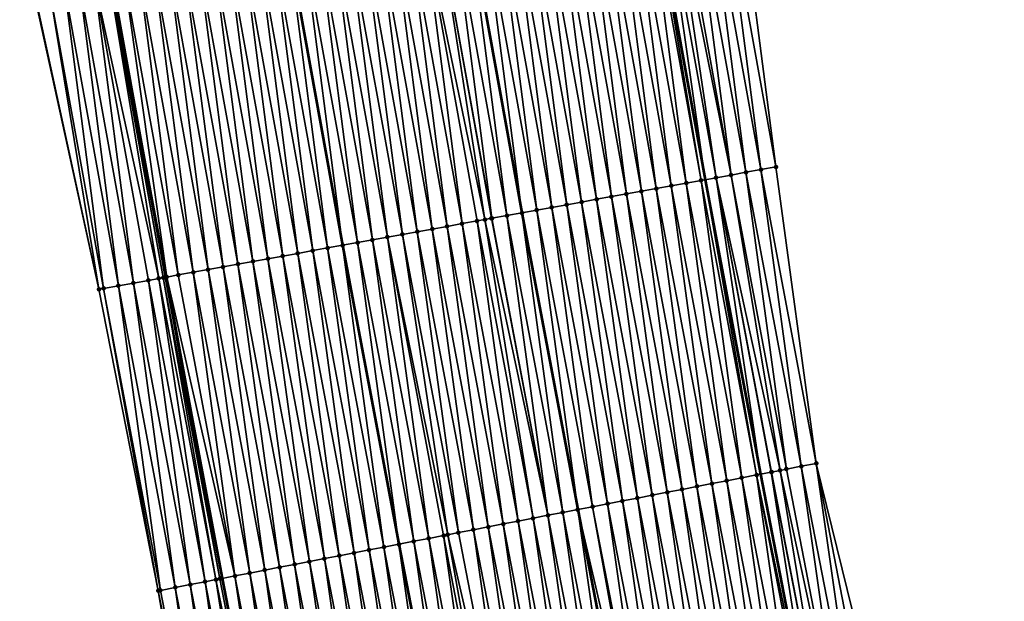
# Model space of a CAD drawing. Header units: feet. Extents: x 2010743 to 2022806, y 818705 to 837694.
# Tile 264 of 531: x 2011574 to 2011638, y 827216 to 827254. Entities that reach past the tile are written whole.
import ezdxf

# ---------------------------------------------------------------- set-up
doc = ezdxf.new("R2010")
doc.units = ezdxf.units.FT
doc.header["$MEASUREMENT"] = 0
for name, color, linetype, lineweight in [('EP_Travel Lane', 172, 'Continuous', 53), ('Road Shots', 141, 'Continuous', 100), ('STRIPING', 60, 'Continuous', 53)]:
    doc.layers.add(name, color=color, linetype=linetype, lineweight=lineweight)
doc.layers.add('I-77-MM17-21_NB-Surface-Border', color=7, linetype='Continuous')
doc.layers.add('I-77-MM17-21_NB-Surface-TIN', color=7, linetype='Continuous')

msp = doc.modelspace()

# ---------------------------------------------------------------- linework, layer by layer
at = {"layer": 'EP_Travel Lane'}
for points in [[(2011579.91, 827479.554, 307.136), (2011582.754, 827460.029, 307.132), (2011585.73, 827440.252, 307.147), (2011588.706, 827420.474, 307.162), (2011591.681, 827400.697, 307.152), (2011594.777, 827381.293, 307.175), (2011598.063, 827361.565, 307.187), (2011601.349, 827341.837, 307.243), (2011604.635, 827322.109, 307.284), (2011608.035, 827302.71, 307.321), (2011611.592, 827283.029, 307.355), (2011615.149, 827263.348, 307.39), (2011618.707, 827243.667, 307.439), (2011622.355, 827224.284, 307.499), (2011626.149, 827204.647, 307.551), (2011629.944, 827185.01, 307.612), (2011633.739, 827165.374, 307.692)], [(2011544.137, 827474.614, 308.56), (2011547.036, 827454.656, 308.531), (2011550.012, 827434.879, 308.571), (2011552.988, 827415.102, 308.601), (2011555.963, 827395.324, 308.628), (2011559.156, 827375.361, 308.668), (2011562.442, 827355.633, 308.652), (2011565.727, 827335.905, 308.666), (2011569.013, 827316.176, 308.661), (2011572.49, 827296.288, 308.675), (2011576.048, 827276.607, 308.738), (2011579.605, 827256.926, 308.763), (2011583.162, 827237.245, 308.8), (2011586.897, 827217.423, 308.839), (2011590.699, 827197.787, 308.857), (2011594.501, 827178.152, 308.927)]]:
    msp.add_polyline3d(points, dxfattribs=at)
at = {"layer": 'I-77-MM17-21_NB-Surface-Border', "color": 3, "linetype": 'Continuous', "lineweight": -3}
for points in [[(2011584.602, 827480.202, 306.948), (2011587.43, 827460.733, 306.939), (2011590.406, 827440.955, 306.978), (2011593.382, 827421.178, 306.965), (2011597.346, 827401.549, 306.933), (2011600.433, 827382.235, 306.932), (2011604.706, 827362.671, 306.905), (2011607.992, 827342.943, 306.962), (2011611.277, 827323.215, 307.005), (2011613.672, 827303.729, 307.071), (2011617.23, 827284.048, 307.116), (2011620.787, 827264.367, 307.165), (2011623.36, 827244.508, 307.251), (2011626.02, 827224.993, 307.37), (2011630.804, 827205.548, 307.382), (2011634.606, 827185.912, 307.44), (2011638.408, 827166.277, 307.495)], [(2011589.723, 827177.227, 309.091), (2011586.054, 827196.888, 309.034), (2011582.68, 827216.607, 309.012), (2011578.77, 827236.451, 309.003), (2011574.496, 827256.003, 309.004), (2011570.59, 827275.621, 308.971), (2011566.714, 827295.244, 308.907), (2011563.209, 827315.21, 308.848), (2011560.123, 827334.971, 308.829), (2011557.085, 827354.741, 308.805), (2011554.005, 827374.503, 308.799), (2011551.038, 827394.583, 308.772), (2011548.375, 827414.408, 308.741), (2011546.027, 827434.28, 308.703), (2011542.884, 827454.032, 308.661), (2011539.718, 827474.004, 308.687)]]:
    msp.add_polyline3d(points, dxfattribs=at)
at = {"layer": 'I-77-MM17-21_NB-Surface-TIN', "color": 128, "linetype": 'Continuous', "lineweight": -3}
for points in [[(2011622.376, 827244.33, 307.297), (2011619.803, 827264.189, 307.211), (2011618.819, 827264.011, 307.26)], [(2011623.36, 827244.508, 307.251), (2011620.787, 827264.367, 307.165), (2011619.803, 827264.189, 307.211)], [(2011622.376, 827244.33, 307.297), (2011623.36, 827244.508, 307.251), (2011619.803, 827264.189, 307.211)], [(2011619.424, 827243.797, 307.413), (2011616.46, 827263.585, 307.353), (2011615.867, 827263.478, 307.366)], [(2011620.408, 827243.975, 307.378), (2011616.851, 827263.656, 307.342), (2011616.46, 827263.585, 307.353)], [(2011619.424, 827243.797, 307.413), (2011620.408, 827243.975, 307.378), (2011616.46, 827263.585, 307.353)], [(2011620.408, 827243.975, 307.378), (2011617.835, 827263.833, 307.306), (2011616.851, 827263.656, 307.342)], [(2011621.392, 827244.152, 307.34), (2011618.819, 827264.011, 307.26), (2011617.835, 827263.833, 307.306)], [(2011620.408, 827243.975, 307.378), (2011621.392, 827244.152, 307.34), (2011617.835, 827263.833, 307.306)], [(2011621.392, 827244.152, 307.34), (2011622.376, 827244.33, 307.297), (2011618.819, 827264.011, 307.26)], [(2011615.488, 827243.086, 307.569), (2011612.914, 827262.944, 307.482), (2011611.93, 827262.767, 307.521)], [(2011616.472, 827243.263, 307.531), (2011613.898, 827263.122, 307.446), (2011612.914, 827262.944, 307.482)], [(2011615.488, 827243.086, 307.569), (2011616.472, 827243.263, 307.531), (2011612.914, 827262.944, 307.482)], [(2011617.456, 827243.441, 307.492), (2011614.882, 827263.3, 307.399), (2011613.898, 827263.122, 307.446)], [(2011616.472, 827243.263, 307.531), (2011617.456, 827243.441, 307.492), (2011613.898, 827263.122, 307.446)], [(2011618.44, 827243.619, 307.449), (2011615.149, 827263.348, 307.39), (2011614.882, 827263.3, 307.399)], [(2011617.456, 827243.441, 307.492), (2011618.44, 827243.619, 307.449), (2011614.882, 827263.3, 307.399)], [(2011615.867, 827263.478, 307.366), (2011615.149, 827263.348, 307.39), (2011618.707, 827243.667, 307.439)], [(2011618.44, 827243.619, 307.449), (2011618.707, 827243.667, 307.439), (2011615.149, 827263.348, 307.39)], [(2011619.424, 827243.797, 307.413), (2011615.867, 827263.478, 307.366), (2011618.707, 827243.667, 307.439)], [(2011611.551, 827242.374, 307.709), (2011608.978, 827262.233, 307.633), (2011607.994, 827262.055, 307.668)], [(2011612.535, 827242.552, 307.678), (2011609.962, 827262.411, 307.599), (2011608.978, 827262.233, 307.633)], [(2011611.551, 827242.374, 307.709), (2011612.535, 827242.552, 307.678), (2011608.978, 827262.233, 307.633)], [(2011613.52, 827242.73, 307.645), (2011610.946, 827262.589, 307.562), (2011609.962, 827262.411, 307.599)], [(2011612.535, 827242.552, 307.678), (2011613.52, 827242.73, 307.645), (2011609.962, 827262.411, 307.599)], [(2011614.504, 827242.908, 307.607), (2011611.93, 827262.767, 307.521), (2011610.946, 827262.589, 307.562)], [(2011613.52, 827242.73, 307.645), (2011614.504, 827242.908, 307.607), (2011610.946, 827262.589, 307.562)], [(2011614.504, 827242.908, 307.607), (2011615.488, 827243.086, 307.569), (2011611.93, 827262.767, 307.521)], [(2011608.599, 827241.841, 307.831), (2011606.026, 827261.7, 307.748), (2011605.042, 827261.522, 307.787)], [(2011609.583, 827242.019, 307.789), (2011607.01, 827261.878, 307.709), (2011606.026, 827261.7, 307.748)], [(2011608.599, 827241.841, 307.831), (2011609.583, 827242.019, 307.789), (2011606.026, 827261.7, 307.748)], [(2011610.567, 827242.197, 307.749), (2011607.994, 827262.055, 307.668), (2011607.01, 827261.878, 307.709)], [(2011609.583, 827242.019, 307.789), (2011610.567, 827242.197, 307.749), (2011607.01, 827261.878, 307.709)], [(2011610.567, 827242.197, 307.749), (2011611.551, 827242.374, 307.709), (2011607.994, 827262.055, 307.668)], [(2011604.663, 827241.13, 307.987), (2011602.09, 827260.989, 307.91), (2011601.106, 827260.811, 307.942)], [(2011605.647, 827241.308, 307.953), (2011603.064, 827261.165, 307.871), (2011602.09, 827260.989, 307.91)], [(2011604.663, 827241.13, 307.987), (2011605.647, 827241.308, 307.953), (2011602.09, 827260.989, 307.91)], [(2011603.074, 827261.166, 307.871), (2011603.064, 827261.165, 307.871), (2011606.621, 827241.484, 307.914)], [(2011605.647, 827241.308, 307.953), (2011606.621, 827241.484, 307.914), (2011603.064, 827261.165, 307.871)], [(2011606.631, 827241.485, 307.914), (2011604.058, 827261.344, 307.836), (2011603.074, 827261.166, 307.871)], [(2011606.631, 827241.485, 307.914), (2011603.074, 827261.166, 307.871), (2011606.621, 827241.484, 307.914)], [(2011607.615, 827241.663, 307.878), (2011605.042, 827261.522, 307.787), (2011604.058, 827261.344, 307.836)], [(2011606.631, 827241.485, 307.914), (2011607.615, 827241.663, 307.878), (2011604.058, 827261.344, 307.836)], [(2011607.615, 827241.663, 307.878), (2011608.599, 827241.841, 307.831), (2011605.042, 827261.522, 307.787)], [(2011600.727, 827240.419, 308.121), (2011598.153, 827260.277, 308.047), (2011597.169, 827260.1, 308.084)], [(2011601.711, 827240.596, 308.082), (2011599.137, 827260.455, 308.01), (2011598.153, 827260.277, 308.047)], [(2011600.727, 827240.419, 308.121), (2011601.711, 827240.596, 308.082), (2011598.153, 827260.277, 308.047)], [(2011602.695, 827240.774, 308.046), (2011600.121, 827260.633, 307.972), (2011599.137, 827260.455, 308.01)], [(2011601.711, 827240.596, 308.082), (2011602.695, 827240.774, 308.046), (2011599.137, 827260.455, 308.01)], [(2011604.193, 827241.045, 308.001), (2011601.106, 827260.811, 307.942), (2011600.121, 827260.633, 307.972)], [(2011602.695, 827240.774, 308.046), (2011603.679, 827240.952, 308.015), (2011600.121, 827260.633, 307.972)], [(2011603.679, 827240.952, 308.015), (2011604.193, 827241.045, 308.001), (2011600.121, 827260.633, 307.972)], [(2011604.193, 827241.045, 308.001), (2011604.631, 827241.124, 307.988), (2011601.106, 827260.811, 307.942)], [(2011604.631, 827241.124, 307.988), (2011604.663, 827241.13, 307.987), (2011601.106, 827260.811, 307.942)], [(2011597.774, 827239.885, 308.225), (2011595.201, 827259.744, 308.154), (2011594.217, 827259.566, 308.195)], [(2011598.759, 827240.063, 308.188), (2011596.185, 827259.922, 308.117), (2011595.201, 827259.744, 308.154)], [(2011597.774, 827239.885, 308.225), (2011598.759, 827240.063, 308.188), (2011595.201, 827259.744, 308.154)], [(2011599.743, 827240.241, 308.154), (2011597.169, 827260.1, 308.084), (2011596.185, 827259.922, 308.117)], [(2011598.759, 827240.063, 308.188), (2011599.743, 827240.241, 308.154), (2011596.185, 827259.922, 308.117)], [(2011599.743, 827240.241, 308.154), (2011600.727, 827240.419, 308.121), (2011597.169, 827260.1, 308.084)], [(2011593.838, 827239.174, 308.388), (2011591.265, 827259.033, 308.318), (2011590.281, 827258.855, 308.357)], [(2011592.249, 827259.211, 308.287), (2011591.265, 827259.033, 308.318), (2011594.822, 827239.352, 308.351)], [(2011593.838, 827239.174, 308.388), (2011594.822, 827239.352, 308.351), (2011591.265, 827259.033, 308.318)], [(2011595.806, 827239.53, 308.314), (2011593.233, 827259.388, 308.24), (2011592.249, 827259.211, 308.287)], [(2011595.806, 827239.53, 308.314), (2011592.249, 827259.211, 308.287), (2011594.822, 827239.352, 308.351)], [(2011596.79, 827239.707, 308.268), (2011594.217, 827259.566, 308.195), (2011593.233, 827259.388, 308.24)], [(2011595.806, 827239.53, 308.314), (2011596.79, 827239.707, 308.268), (2011593.233, 827259.388, 308.24)], [(2011596.79, 827239.707, 308.268), (2011597.774, 827239.885, 308.225), (2011594.217, 827259.566, 308.195)], [(2011589.902, 827238.463, 308.541), (2011587.329, 827258.322, 308.474), (2011586.345, 827258.144, 308.511)], [(2011590.886, 827238.641, 308.504), (2011588.313, 827258.499, 308.433), (2011587.329, 827258.322, 308.474)], [(2011589.902, 827238.463, 308.541), (2011590.886, 827238.641, 308.504), (2011587.329, 827258.322, 308.474)], [(2011591.87, 827238.818, 308.464), (2011589.297, 827258.677, 308.394), (2011588.313, 827258.499, 308.433)], [(2011590.886, 827238.641, 308.504), (2011591.87, 827238.818, 308.464), (2011588.313, 827258.499, 308.433)], [(2011592.854, 827238.996, 308.425), (2011590.281, 827258.855, 308.357), (2011589.297, 827258.677, 308.394)], [(2011591.87, 827238.818, 308.464), (2011592.854, 827238.996, 308.425), (2011589.297, 827258.677, 308.394)], [(2011592.854, 827238.996, 308.425), (2011593.838, 827239.174, 308.388), (2011590.281, 827258.855, 308.357)], [(2011586.95, 827237.929, 308.655), (2011584.376, 827257.788, 308.584), (2011583.392, 827257.61, 308.622)], [(2011587.934, 827238.107, 308.616), (2011585.36, 827257.966, 308.55), (2011584.376, 827257.788, 308.584)], [(2011586.95, 827237.929, 308.655), (2011587.934, 827238.107, 308.616), (2011584.376, 827257.788, 308.584)], [(2011588.918, 827238.285, 308.581), (2011586.345, 827258.144, 308.511), (2011585.36, 827257.966, 308.55)], [(2011587.934, 827238.107, 308.616), (2011588.918, 827238.285, 308.581), (2011585.36, 827257.966, 308.55)], [(2011588.918, 827238.285, 308.581), (2011589.902, 827238.463, 308.541), (2011586.345, 827258.144, 308.511)], [(2011583.245, 827237.26, 308.797), (2011580.44, 827257.077, 308.741), (2011579.605, 827256.926, 308.763)], [(2011583.998, 827237.396, 308.775), (2011581.424, 827257.255, 308.706), (2011580.44, 827257.077, 308.741)], [(2011583.245, 827237.26, 308.797), (2011583.998, 827237.396, 308.775), (2011580.44, 827257.077, 308.741)], [(2011584.982, 827237.574, 308.74), (2011582.408, 827257.433, 308.665), (2011581.424, 827257.255, 308.706)], [(2011583.998, 827237.396, 308.775), (2011584.982, 827237.574, 308.74), (2011581.424, 827257.255, 308.706)], [(2011585.966, 827237.752, 308.698), (2011583.392, 827257.61, 308.622), (2011582.408, 827257.433, 308.665)], [(2011584.982, 827237.574, 308.74), (2011585.966, 827237.752, 308.698), (2011582.408, 827257.433, 308.665)], [(2011585.966, 827237.752, 308.698), (2011586.95, 827237.929, 308.655), (2011583.392, 827257.61, 308.622)], [(2011579.077, 827236.507, 308.99), (2011576.504, 827256.366, 308.916), (2011575.52, 827256.188, 308.958)], [(2011580.061, 827236.685, 308.95), (2011577.488, 827256.544, 308.869), (2011576.504, 827256.366, 308.916)], [(2011579.077, 827236.507, 308.99), (2011580.061, 827236.685, 308.95), (2011576.504, 827256.366, 308.916)], [(2011581.045, 827236.863, 308.899), (2011578.472, 827256.721, 308.828), (2011577.488, 827256.544, 308.869)], [(2011580.061, 827236.685, 308.95), (2011581.045, 827236.863, 308.899), (2011577.488, 827256.544, 308.869)], [(2011582.711, 827237.164, 308.823), (2011579.456, 827256.899, 308.767), (2011578.472, 827256.721, 308.828)], [(2011581.045, 827236.863, 308.899), (2011582.029, 827237.04, 308.856), (2011578.472, 827256.721, 308.828)], [(2011582.029, 827237.04, 308.856), (2011582.711, 827237.164, 308.823), (2011578.472, 827256.721, 308.828)], [(2011583.013, 827237.218, 308.807), (2011579.464, 827256.901, 308.767), (2011579.456, 827256.899, 308.767)], [(2011582.711, 827237.164, 308.823), (2011583.013, 827237.218, 308.807), (2011579.456, 827256.899, 308.767)], [(2011579.464, 827256.901, 308.767), (2011583.162, 827237.245, 308.8), (2011579.605, 827256.926, 308.763)], [(2011583.013, 827237.218, 308.807), (2011583.162, 827237.245, 308.8), (2011579.464, 827256.901, 308.767)], [(2011583.245, 827237.26, 308.797), (2011579.605, 827256.926, 308.763), (2011583.162, 827237.245, 308.8)], [(2011578.77, 827236.451, 309.003), (2011574.536, 827256.01, 309.002), (2011574.496, 827256.003, 309.004)], [(2011578.77, 827236.451, 309.003), (2011575.52, 827256.188, 308.958), (2011574.536, 827256.01, 309.002)], [(2011578.77, 827236.451, 309.003), (2011579.077, 827236.507, 308.99), (2011575.52, 827256.188, 308.958)], [(2011624.056, 827224.613, 307.447), (2011621.392, 827244.152, 307.34), (2011620.408, 827243.975, 307.378)], [(2011625.038, 827224.803, 307.411), (2011622.376, 827244.33, 307.297), (2011621.392, 827244.152, 307.34)], [(2011624.056, 827224.613, 307.447), (2011625.038, 827224.803, 307.411), (2011621.392, 827244.152, 307.34)], [(2011626.02, 827224.993, 307.37), (2011623.36, 827244.508, 307.251), (2011622.376, 827244.33, 307.297)], [(2011625.038, 827224.803, 307.411), (2011626.02, 827224.993, 307.37), (2011622.376, 827244.33, 307.297)], [(2011620.129, 827223.853, 307.583), (2011617.456, 827243.441, 307.492), (2011616.472, 827243.263, 307.531)], [(2011621.111, 827224.043, 307.545), (2011618.44, 827243.619, 307.449), (2011617.456, 827243.441, 307.492)], [(2011620.129, 827223.853, 307.583), (2011621.111, 827224.043, 307.545), (2011617.456, 827243.441, 307.492)], [(2011622.093, 827224.233, 307.507), (2011618.707, 827243.667, 307.439), (2011618.44, 827243.619, 307.449)], [(2011621.111, 827224.043, 307.545), (2011622.093, 827224.233, 307.507), (2011618.44, 827243.619, 307.449)], [(2011619.424, 827243.797, 307.413), (2011618.707, 827243.667, 307.439), (2011622.355, 827224.284, 307.499)], [(2011622.093, 827224.233, 307.507), (2011622.355, 827224.284, 307.499), (2011618.707, 827243.667, 307.439)], [(2011623.638, 827224.532, 307.461), (2011620.408, 827243.975, 307.378), (2011619.424, 827243.797, 307.413)], [(2011623.055, 827224.419, 307.478), (2011619.424, 827243.797, 307.413), (2011622.355, 827224.284, 307.499)], [(2011623.055, 827224.419, 307.478), (2011623.074, 827224.423, 307.477), (2011619.424, 827243.797, 307.413)], [(2011623.074, 827224.423, 307.477), (2011623.638, 827224.532, 307.461), (2011619.424, 827243.797, 307.413)], [(2011623.638, 827224.532, 307.461), (2011624.056, 827224.613, 307.447), (2011620.408, 827243.975, 307.378)], [(2011617.184, 827223.283, 307.706), (2011614.504, 827242.908, 307.607), (2011613.52, 827242.73, 307.645)], [(2011618.165, 827223.473, 307.669), (2011615.488, 827243.086, 307.569), (2011614.504, 827242.908, 307.607)], [(2011617.184, 827223.283, 307.706), (2011618.165, 827223.473, 307.669), (2011614.504, 827242.908, 307.607)], [(2011619.147, 827223.663, 307.628), (2011616.472, 827243.263, 307.531), (2011615.488, 827243.086, 307.569)], [(2011618.165, 827223.473, 307.669), (2011619.147, 827223.663, 307.628), (2011615.488, 827243.086, 307.569)], [(2011619.147, 827223.663, 307.628), (2011620.129, 827223.853, 307.583), (2011616.472, 827243.263, 307.531)], [(2011613.257, 827222.523, 307.848), (2011610.567, 827242.197, 307.749), (2011609.583, 827242.019, 307.789)], [(2011614.238, 827222.713, 307.808), (2011611.551, 827242.374, 307.709), (2011610.567, 827242.197, 307.749)], [(2011613.257, 827222.523, 307.848), (2011614.238, 827222.713, 307.808), (2011610.567, 827242.197, 307.749)], [(2011615.22, 827222.903, 307.772), (2011612.535, 827242.552, 307.678), (2011611.551, 827242.374, 307.709)], [(2011614.238, 827222.713, 307.808), (2011615.22, 827222.903, 307.772), (2011611.551, 827242.374, 307.709)], [(2011616.202, 827223.093, 307.739), (2011613.52, 827242.73, 307.645), (2011612.535, 827242.552, 307.678)], [(2011615.22, 827222.903, 307.772), (2011616.202, 827223.093, 307.739), (2011612.535, 827242.552, 307.678)], [(2011616.202, 827223.093, 307.739), (2011617.184, 827223.283, 307.706), (2011613.52, 827242.73, 307.645)], [(2011609.329, 827221.763, 308), (2011606.621, 827241.484, 307.914), (2011605.647, 827241.308, 307.953)], [(2011606.631, 827241.485, 307.914), (2011606.621, 827241.484, 307.914), (2011610.309, 827221.953, 307.965)], [(2011609.329, 827221.763, 308), (2011610.309, 827221.953, 307.965), (2011606.621, 827241.484, 307.914)], [(2011610.311, 827221.953, 307.965), (2011607.615, 827241.663, 307.878), (2011606.631, 827241.485, 307.914)], [(2011610.311, 827221.953, 307.965), (2011606.631, 827241.485, 307.914), (2011610.309, 827221.953, 307.965)], [(2011611.293, 827222.143, 307.929), (2011608.599, 827241.841, 307.831), (2011607.615, 827241.663, 307.878)], [(2011610.311, 827221.953, 307.965), (2011611.293, 827222.143, 307.929), (2011607.615, 827241.663, 307.878)], [(2011612.275, 827222.333, 307.889), (2011609.583, 827242.019, 307.789), (2011608.599, 827241.841, 307.831)], [(2011611.293, 827222.143, 307.929), (2011612.275, 827222.333, 307.889), (2011608.599, 827241.841, 307.831)], [(2011612.275, 827222.333, 307.889), (2011613.257, 827222.523, 307.848), (2011609.583, 827242.019, 307.789)], [(2011606.384, 827221.193, 308.095), (2011603.679, 827240.952, 308.015), (2011602.695, 827240.774, 308.046)], [(2011607.366, 827221.383, 308.065), (2011604.193, 827241.045, 308.001), (2011603.679, 827240.952, 308.015)], [(2011606.384, 827221.193, 308.095), (2011607.366, 827221.383, 308.065), (2011603.679, 827240.952, 308.015)], [(2011608.348, 827221.573, 308.034), (2011604.631, 827241.124, 307.988), (2011604.193, 827241.045, 308.001)], [(2011607.366, 827221.383, 308.065), (2011608.348, 827221.573, 308.034), (2011604.193, 827241.045, 308.001)], [(2011608.348, 827221.573, 308.034), (2011604.663, 827241.13, 307.987), (2011604.631, 827241.124, 307.988)], [(2011608.348, 827221.573, 308.034), (2011605.647, 827241.308, 307.953), (2011604.663, 827241.13, 307.987)], [(2011608.348, 827221.573, 308.034), (2011609.329, 827221.763, 308), (2011605.647, 827241.308, 307.953)], [(2011602.457, 827220.433, 308.236), (2011599.743, 827240.241, 308.154), (2011598.759, 827240.063, 308.188)], [(2011603.439, 827220.623, 308.201), (2011600.727, 827240.419, 308.121), (2011599.743, 827240.241, 308.154)], [(2011602.457, 827220.433, 308.236), (2011603.439, 827220.623, 308.201), (2011599.743, 827240.241, 308.154)], [(2011604.42, 827220.813, 308.168), (2011601.711, 827240.596, 308.082), (2011600.727, 827240.419, 308.121)], [(2011603.439, 827220.623, 308.201), (2011604.42, 827220.813, 308.168), (2011600.727, 827240.419, 308.121)], [(2011605.402, 827221.003, 308.13), (2011602.695, 827240.774, 308.046), (2011601.711, 827240.596, 308.082)], [(2011604.42, 827220.813, 308.168), (2011605.402, 827221.003, 308.13), (2011601.711, 827240.596, 308.082)], [(2011605.402, 827221.003, 308.13), (2011606.384, 827221.193, 308.095), (2011602.695, 827240.774, 308.046)], [(2011595.806, 827239.53, 308.314), (2011594.822, 827239.352, 308.351), (2011598.53, 827219.673, 308.394)], [(2011599.511, 827219.863, 308.356), (2011596.79, 827239.707, 308.268), (2011595.806, 827239.53, 308.314)], [(2011599.511, 827219.863, 308.356), (2011595.806, 827239.53, 308.314), (2011598.53, 827219.673, 308.394)], [(2011600.493, 827220.053, 308.313), (2011597.774, 827239.885, 308.225), (2011596.79, 827239.707, 308.268)], [(2011599.511, 827219.863, 308.356), (2011600.493, 827220.053, 308.313), (2011596.79, 827239.707, 308.268)], [(2011601.749, 827220.296, 308.262), (2011598.759, 827240.063, 308.188), (2011597.774, 827239.885, 308.225)], [(2011600.493, 827220.053, 308.313), (2011601.475, 827220.243, 308.272), (2011597.774, 827239.885, 308.225)], [(2011601.475, 827220.243, 308.272), (2011601.749, 827220.296, 308.262), (2011597.774, 827239.885, 308.225)], [(2011601.749, 827220.296, 308.262), (2011602.457, 827220.433, 308.236), (2011598.759, 827240.063, 308.188)], [(2011595.584, 827219.104, 308.505), (2011592.854, 827238.996, 308.425), (2011591.87, 827238.818, 308.464)], [(2011596.566, 827219.294, 308.467), (2011593.838, 827239.174, 308.388), (2011592.854, 827238.996, 308.425)], [(2011595.584, 827219.104, 308.505), (2011596.566, 827219.294, 308.467), (2011592.854, 827238.996, 308.425)], [(2011597.548, 827219.484, 308.431), (2011594.822, 827239.352, 308.351), (2011593.838, 827239.174, 308.388)], [(2011596.566, 827219.294, 308.467), (2011597.548, 827219.484, 308.431), (2011593.838, 827239.174, 308.388)], [(2011597.548, 827219.484, 308.431), (2011598.53, 827219.673, 308.394), (2011594.822, 827239.352, 308.351)], [(2011591.657, 827218.344, 308.652), (2011588.918, 827238.285, 308.581), (2011587.934, 827238.107, 308.616)], [(2011592.639, 827218.534, 308.618), (2011589.902, 827238.463, 308.541), (2011588.918, 827238.285, 308.581)], [(2011591.657, 827218.344, 308.652), (2011592.639, 827218.534, 308.618), (2011588.918, 827238.285, 308.581)], [(2011593.621, 827218.724, 308.581), (2011590.886, 827238.641, 308.504), (2011589.902, 827238.463, 308.541)], [(2011592.639, 827218.534, 308.618), (2011593.621, 827218.724, 308.581), (2011589.902, 827238.463, 308.541)], [(2011594.603, 827218.914, 308.543), (2011591.87, 827238.818, 308.464), (2011590.886, 827238.641, 308.504)], [(2011593.621, 827218.724, 308.581), (2011594.603, 827218.914, 308.543), (2011590.886, 827238.641, 308.504)], [(2011594.603, 827218.914, 308.543), (2011595.584, 827219.104, 308.505), (2011591.87, 827238.818, 308.464)], [(2011587.73, 827217.584, 308.805), (2011584.982, 827237.574, 308.74), (2011583.998, 827237.396, 308.775)], [(2011588.712, 827217.774, 308.769), (2011585.966, 827237.752, 308.698), (2011584.982, 827237.574, 308.74)], [(2011587.73, 827217.584, 308.805), (2011588.712, 827217.774, 308.769), (2011584.982, 827237.574, 308.74)], [(2011589.694, 827217.964, 308.728), (2011586.95, 827237.929, 308.655), (2011585.966, 827237.752, 308.698)], [(2011588.712, 827217.774, 308.769), (2011589.694, 827217.964, 308.728), (2011585.966, 827237.752, 308.698)], [(2011590.675, 827218.154, 308.688), (2011587.934, 827238.107, 308.616), (2011586.95, 827237.929, 308.655)], [(2011589.694, 827217.964, 308.728), (2011590.675, 827218.154, 308.688), (2011586.95, 827237.929, 308.655)], [(2011590.675, 827218.154, 308.688), (2011591.657, 827218.344, 308.652), (2011587.934, 827238.107, 308.616)], [(2011584.785, 827217.014, 308.933), (2011582.029, 827237.04, 308.856), (2011581.045, 827236.863, 308.899)], [(2011585.766, 827217.204, 308.893), (2011582.711, 827237.164, 308.823), (2011582.029, 827237.04, 308.856)], [(2011584.785, 827217.014, 308.933), (2011585.766, 827217.204, 308.893), (2011582.029, 827237.04, 308.856)], [(2011586.477, 827217.341, 308.858), (2011583.013, 827237.218, 308.807), (2011582.711, 827237.164, 308.823)], [(2011585.766, 827217.204, 308.893), (2011586.477, 827217.341, 308.858), (2011582.711, 827237.164, 308.823)], [(2011586.748, 827217.394, 308.845), (2011583.162, 827237.245, 308.8), (2011583.013, 827237.218, 308.807)], [(2011586.477, 827217.341, 308.858), (2011586.748, 827217.394, 308.845), (2011583.013, 827237.218, 308.807)], [(2011583.245, 827237.26, 308.797), (2011583.162, 827237.245, 308.8), (2011586.897, 827217.423, 308.839)], [(2011586.748, 827217.394, 308.845), (2011586.897, 827217.423, 308.839), (2011583.162, 827237.245, 308.8)], [(2011587.73, 827217.584, 308.805), (2011583.998, 827237.396, 308.775), (2011583.245, 827237.26, 308.797)], [(2011587.73, 827217.584, 308.805), (2011583.245, 827237.26, 308.797), (2011586.897, 827217.423, 308.839)], [(2011582.68, 827216.607, 309.012), (2011579.077, 827236.507, 308.99), (2011578.77, 827236.451, 309.003)], [(2011582.821, 827216.634, 309.006), (2011580.061, 827236.685, 308.95), (2011579.077, 827236.507, 308.99)], [(2011582.68, 827216.607, 309.012), (2011582.821, 827216.634, 309.006), (2011579.077, 827236.507, 308.99)], [(2011583.803, 827216.824, 308.972), (2011581.045, 827236.863, 308.899), (2011580.061, 827236.685, 308.95)], [(2011582.821, 827216.634, 309.006), (2011583.803, 827216.824, 308.972), (2011580.061, 827236.685, 308.95)], [(2011583.803, 827216.824, 308.972), (2011584.785, 827217.014, 308.933), (2011581.045, 827236.863, 308.899)], [(2011627.858, 827204.978, 307.497), (2011624.056, 827224.613, 307.447), (2011623.638, 827224.532, 307.461)], [(2011627.858, 827204.978, 307.497), (2011625.038, 827224.803, 307.411), (2011624.056, 827224.613, 307.447)], [(2011628.84, 827205.168, 307.461), (2011626.02, 827224.993, 307.37), (2011625.038, 827224.803, 307.411)], [(2011627.858, 827204.978, 307.497), (2011628.84, 827205.168, 307.461), (2011625.038, 827224.803, 307.411)], [(2011628.84, 827205.168, 307.461), (2011629.822, 827205.358, 307.422), (2011626.02, 827224.993, 307.37)], [(2011629.822, 827205.358, 307.422), (2011630.804, 827205.548, 307.382), (2011626.02, 827224.993, 307.37)], [(2011623.931, 827204.218, 307.64), (2011621.111, 827224.043, 307.545), (2011620.129, 827223.853, 307.583)], [(2011624.913, 827204.408, 307.6), (2011622.093, 827224.233, 307.507), (2011621.111, 827224.043, 307.545)], [(2011623.931, 827204.218, 307.64), (2011624.913, 827204.408, 307.6), (2011621.111, 827224.043, 307.545)], [(2011622.093, 827224.233, 307.507), (2011626.149, 827204.647, 307.551), (2011622.355, 827224.284, 307.499)], [(2011625.895, 827204.598, 307.559), (2011626.149, 827204.647, 307.551), (2011622.093, 827224.233, 307.507)], [(2011624.913, 827204.408, 307.6), (2011625.895, 827204.598, 307.559), (2011622.093, 827224.233, 307.507)], [(2011623.055, 827224.419, 307.478), (2011622.355, 827224.284, 307.499), (2011626.149, 827204.647, 307.551)], [(2011626.877, 827204.788, 307.528), (2011623.074, 827224.423, 307.477), (2011623.055, 827224.419, 307.478)], [(2011626.877, 827204.788, 307.528), (2011623.055, 827224.419, 307.478), (2011626.149, 827204.647, 307.551)], [(2011626.877, 827204.788, 307.528), (2011623.638, 827224.532, 307.461), (2011623.074, 827224.423, 307.477)], [(2011626.877, 827204.788, 307.528), (2011627.858, 827204.978, 307.497), (2011623.638, 827224.532, 307.461)], [(2011620.004, 827203.458, 307.789), (2011617.184, 827223.283, 307.706), (2011616.202, 827223.093, 307.739)], [(2011620.986, 827203.648, 307.755), (2011618.165, 827223.473, 307.669), (2011617.184, 827223.283, 307.706)], [(2011620.004, 827203.458, 307.789), (2011620.986, 827203.648, 307.755), (2011617.184, 827223.283, 307.706)], [(2011621.968, 827203.838, 307.719), (2011619.147, 827223.663, 307.628), (2011618.165, 827223.473, 307.669)], [(2011620.986, 827203.648, 307.755), (2011621.968, 827203.838, 307.719), (2011618.165, 827223.473, 307.669)], [(2011622.949, 827204.028, 307.679), (2011620.129, 827223.853, 307.583), (2011619.147, 827223.663, 307.628)], [(2011621.968, 827203.838, 307.719), (2011622.949, 827204.028, 307.679), (2011619.147, 827223.663, 307.628)], [(2011622.949, 827204.028, 307.679), (2011623.931, 827204.218, 307.64), (2011620.129, 827223.853, 307.583)], [(2011617.059, 827202.888, 307.893), (2011614.238, 827222.713, 307.808), (2011613.257, 827222.523, 307.848)], [(2011618.04, 827203.078, 307.856), (2011615.22, 827222.903, 307.772), (2011614.238, 827222.713, 307.808)], [(2011617.059, 827202.888, 307.893), (2011618.04, 827203.078, 307.856), (2011614.238, 827222.713, 307.808)], [(2011619.022, 827203.268, 307.822), (2011616.202, 827223.093, 307.739), (2011615.22, 827222.903, 307.772)], [(2011618.04, 827203.078, 307.856), (2011619.022, 827203.268, 307.822), (2011615.22, 827222.903, 307.772)], [(2011619.022, 827203.268, 307.822), (2011620.004, 827203.458, 307.789), (2011616.202, 827223.093, 307.739)], [(2011614.849, 827202.46, 307.987), (2011611.293, 827222.143, 307.929), (2011610.311, 827221.953, 307.965)], [(2011615.095, 827202.508, 307.977), (2011612.275, 827222.333, 307.889), (2011611.293, 827222.143, 307.929)], [(2011614.849, 827202.46, 307.987), (2011615.095, 827202.508, 307.977), (2011611.293, 827222.143, 307.929)], [(2011616.077, 827202.698, 307.933), (2011613.257, 827222.523, 307.848), (2011612.275, 827222.333, 307.889)], [(2011615.095, 827202.508, 307.977), (2011616.077, 827202.698, 307.933), (2011612.275, 827222.333, 307.889)], [(2011616.077, 827202.698, 307.933), (2011617.059, 827202.888, 307.893), (2011613.257, 827222.523, 307.848)], [(2011610.186, 827201.558, 308.143), (2011607.366, 827221.383, 308.065), (2011606.384, 827221.193, 308.095)], [(2011611.168, 827201.748, 308.11), (2011608.348, 827221.573, 308.034), (2011607.366, 827221.383, 308.065)], [(2011610.186, 827201.558, 308.143), (2011611.168, 827201.748, 308.11), (2011607.366, 827221.383, 308.065)], [(2011612.15, 827201.938, 308.08), (2011609.329, 827221.763, 308), (2011608.348, 827221.573, 308.034)], [(2011611.168, 827201.748, 308.11), (2011612.15, 827201.938, 308.08), (2011608.348, 827221.573, 308.034)], [(2011613.132, 827202.128, 308.045), (2011610.309, 827221.953, 307.965), (2011609.329, 827221.763, 308)], [(2011612.15, 827201.938, 308.08), (2011613.132, 827202.128, 308.045), (2011609.329, 827221.763, 308)], [(2011610.311, 827221.953, 307.965), (2011610.309, 827221.953, 307.965), (2011614.125, 827202.32, 308.011)], [(2011614.113, 827202.318, 308.011), (2011614.125, 827202.32, 308.011), (2011610.309, 827221.953, 307.965)], [(2011613.132, 827202.128, 308.045), (2011614.113, 827202.318, 308.011), (2011610.309, 827221.953, 307.965)], [(2011614.849, 827202.46, 307.987), (2011610.311, 827221.953, 307.965), (2011614.125, 827202.32, 308.011)], [(2011607.241, 827200.988, 308.246), (2011604.42, 827220.813, 308.168), (2011603.439, 827220.623, 308.201)], [(2011608.223, 827201.178, 308.214), (2011605.402, 827221.003, 308.13), (2011604.42, 827220.813, 308.168)], [(2011607.241, 827200.988, 308.246), (2011608.223, 827201.178, 308.214), (2011604.42, 827220.813, 308.168)], [(2011609.204, 827201.368, 308.178), (2011606.384, 827221.193, 308.095), (2011605.402, 827221.003, 308.13)], [(2011608.223, 827201.178, 308.214), (2011609.204, 827201.368, 308.178), (2011605.402, 827221.003, 308.13)], [(2011609.204, 827201.368, 308.178), (2011610.186, 827201.558, 308.143), (2011606.384, 827221.193, 308.095)], [(2011603.314, 827200.228, 308.4), (2011600.493, 827220.053, 308.313), (2011599.511, 827219.863, 308.356)], [(2011604.295, 827200.418, 308.357), (2011601.475, 827220.243, 308.272), (2011600.493, 827220.053, 308.313)], [(2011603.314, 827200.228, 308.4), (2011604.295, 827200.418, 308.357), (2011600.493, 827220.053, 308.313)], [(2011605.277, 827200.608, 308.317), (2011601.749, 827220.296, 308.262), (2011601.475, 827220.243, 308.272)], [(2011604.295, 827200.418, 308.357), (2011605.277, 827200.608, 308.317), (2011601.475, 827220.243, 308.272)], [(2011606.259, 827200.798, 308.279), (2011602.457, 827220.433, 308.236), (2011601.749, 827220.296, 308.262)], [(2011605.277, 827200.608, 308.317), (2011606.259, 827200.798, 308.279), (2011601.749, 827220.296, 308.262)], [(2011606.259, 827200.798, 308.279), (2011603.439, 827220.623, 308.201), (2011602.457, 827220.433, 308.236)], [(2011606.259, 827200.798, 308.279), (2011607.241, 827200.988, 308.246), (2011603.439, 827220.623, 308.201)], [(2011600.368, 827199.658, 308.505), (2011597.548, 827219.484, 308.431), (2011596.566, 827219.294, 308.467)], [(2011601.35, 827199.848, 308.469), (2011598.53, 827219.673, 308.394), (2011597.548, 827219.484, 308.431)], [(2011600.368, 827199.658, 308.505), (2011601.35, 827199.848, 308.469), (2011597.548, 827219.484, 308.431)], [(2011599.511, 827219.863, 308.356), (2011598.53, 827219.673, 308.394), (2011602.332, 827200.038, 308.432)], [(2011601.35, 827199.848, 308.469), (2011602.332, 827200.038, 308.432), (2011598.53, 827219.673, 308.394)], [(2011603.314, 827200.228, 308.4), (2011599.511, 827219.863, 308.356), (2011602.332, 827200.038, 308.432)], [(2011597.423, 827199.088, 308.619), (2011594.603, 827218.914, 308.543), (2011593.621, 827218.724, 308.581)], [(2011598.405, 827199.278, 308.582), (2011595.584, 827219.104, 308.505), (2011594.603, 827218.914, 308.543)], [(2011597.423, 827199.088, 308.619), (2011598.405, 827199.278, 308.582), (2011594.603, 827218.914, 308.543)], [(2011599.387, 827199.468, 308.544), (2011596.566, 827219.294, 308.467), (2011595.584, 827219.104, 308.505)], [(2011598.405, 827199.278, 308.582), (2011599.387, 827199.468, 308.544), (2011595.584, 827219.104, 308.505)], [(2011599.387, 827199.468, 308.544), (2011600.368, 827199.658, 308.505), (2011596.566, 827219.294, 308.467)], [(2011593.496, 827198.328, 308.761), (2011590.675, 827218.154, 308.688), (2011589.694, 827217.964, 308.728)], [(2011594.478, 827198.518, 308.723), (2011591.657, 827218.344, 308.652), (2011590.675, 827218.154, 308.688)], [(2011593.496, 827198.328, 308.761), (2011594.478, 827198.518, 308.723), (2011590.675, 827218.154, 308.688)], [(2011595.459, 827198.708, 308.689), (2011592.639, 827218.534, 308.618), (2011591.657, 827218.344, 308.652)], [(2011594.478, 827198.518, 308.723), (2011595.459, 827198.708, 308.689), (2011591.657, 827218.344, 308.652)], [(2011596.441, 827198.898, 308.655), (2011593.621, 827218.724, 308.581), (2011592.639, 827218.534, 308.618)], [(2011595.459, 827198.708, 308.689), (2011596.441, 827198.898, 308.655), (2011592.639, 827218.534, 308.618)], [(2011596.441, 827198.898, 308.655), (2011597.423, 827199.088, 308.619), (2011593.621, 827218.724, 308.581)], [(2011587.73, 827217.584, 308.805), (2011586.897, 827217.423, 308.839), (2011590.699, 827197.787, 308.857)], [(2011591.532, 827197.948, 308.835), (2011588.712, 827217.774, 308.769), (2011587.73, 827217.584, 308.805)], [(2011591.532, 827197.948, 308.835), (2011587.73, 827217.584, 308.805), (2011590.699, 827197.787, 308.857)], [(2011592.514, 827198.138, 308.803), (2011589.694, 827217.964, 308.728), (2011588.712, 827217.774, 308.769)], [(2011591.532, 827197.948, 308.835), (2011592.514, 827198.138, 308.803), (2011588.712, 827217.774, 308.769)], [(2011592.514, 827198.138, 308.803), (2011593.496, 827198.328, 308.761), (2011589.694, 827217.964, 308.728)], [(2011586.623, 827196.999, 309.012), (2011583.803, 827216.824, 308.972), (2011582.821, 827216.634, 309.006)], [(2011587.605, 827197.189, 308.977), (2011584.785, 827217.014, 308.933), (2011583.803, 827216.824, 308.972)], [(2011586.623, 827196.999, 309.012), (2011587.605, 827197.189, 308.977), (2011583.803, 827216.824, 308.972)], [(2011588.587, 827197.379, 308.935), (2011585.766, 827217.204, 308.893), (2011584.785, 827217.014, 308.933)], [(2011587.605, 827197.189, 308.977), (2011588.587, 827197.379, 308.935), (2011584.785, 827217.014, 308.933)], [(2011589.569, 827197.569, 308.898), (2011586.477, 827217.341, 308.858), (2011585.766, 827217.204, 308.893)], [(2011588.587, 827197.379, 308.935), (2011589.569, 827197.569, 308.898), (2011585.766, 827217.204, 308.893)], [(2011590.55, 827197.758, 308.861), (2011586.748, 827217.394, 308.845), (2011586.477, 827217.341, 308.858)], [(2011589.569, 827197.569, 308.898), (2011590.55, 827197.758, 308.861), (2011586.477, 827217.341, 308.858)], [(2011590.55, 827197.758, 308.861), (2011586.897, 827217.423, 308.839), (2011586.748, 827217.394, 308.845)], [(2011590.55, 827197.758, 308.861), (2011590.699, 827197.787, 308.857), (2011586.897, 827217.423, 308.839)], [(2011586.623, 827196.999, 309.012), (2011582.821, 827216.634, 309.006), (2011582.68, 827216.607, 309.012)], [(2011586.623, 827196.999, 309.012), (2011582.68, 827216.607, 309.012), (2011586.054, 827196.888, 309.034)]]:
    msp.add_3dface(points, dxfattribs=at)
at = {"layer": 'Road Shots', "lineweight": 100}
for p in [(2011621.392, 827244.152, 307.34), (2011622.376, 827244.33, 307.297), (2011623.36, 827244.508, 307.251), (2011617.456, 827243.441, 307.492), (2011618.44, 827243.619, 307.449), (2011619.424, 827243.797, 307.413), (2011620.408, 827243.975, 307.378), (2011614.504, 827242.908, 307.607), (2011615.488, 827243.086, 307.569), (2011616.472, 827243.263, 307.531), (2011610.567, 827242.197, 307.749), (2011611.551, 827242.374, 307.709), (2011612.535, 827242.552, 307.678), (2011613.52, 827242.73, 307.645), (2011606.631, 827241.485, 307.914), (2011607.615, 827241.663, 307.878), (2011608.599, 827241.841, 307.831), (2011609.583, 827242.019, 307.789), (2011603.679, 827240.952, 308.015), (2011604.193, 827241.045, 308.001), (2011604.631, 827241.124, 307.988), (2011604.663, 827241.13, 307.987), (2011605.647, 827241.308, 307.953), (2011599.743, 827240.241, 308.154), (2011600.727, 827240.419, 308.121), (2011601.711, 827240.596, 308.082), (2011602.695, 827240.774, 308.046), (2011595.806, 827239.53, 308.314), (2011596.79, 827239.707, 308.268), (2011597.774, 827239.885, 308.225), (2011598.759, 827240.063, 308.188), (2011592.854, 827238.996, 308.425), (2011593.838, 827239.174, 308.388), (2011594.822, 827239.352, 308.351), (2011588.918, 827238.285, 308.581), (2011589.902, 827238.463, 308.541), (2011590.886, 827238.641, 308.504), (2011591.87, 827238.818, 308.464), (2011584.982, 827237.574, 308.74), (2011585.966, 827237.752, 308.698), (2011586.95, 827237.929, 308.655), (2011587.934, 827238.107, 308.616), (2011582.029, 827237.04, 308.856), (2011582.711, 827237.164, 308.823), (2011583.013, 827237.218, 308.807), (2011583.245, 827237.26, 308.797), (2011583.998, 827237.396, 308.775), (2011578.77, 827236.451, 309.003), (2011579.077, 827236.507, 308.99), (2011580.061, 827236.685, 308.95), (2011581.045, 827236.863, 308.899), (2011624.056, 827224.613, 307.447), (2011625.038, 827224.803, 307.411), (2011626.02, 827224.993, 307.37), (2011621.111, 827224.043, 307.545), (2011622.093, 827224.233, 307.507), (2011623.055, 827224.419, 307.478), (2011623.074, 827224.423, 307.477), (2011623.638, 827224.532, 307.461), (2011617.184, 827223.283, 307.706), (2011618.165, 827223.473, 307.669), (2011619.147, 827223.663, 307.628), (2011620.129, 827223.853, 307.583), (2011614.238, 827222.713, 307.808), (2011615.22, 827222.903, 307.772), (2011616.202, 827223.093, 307.739), (2011611.293, 827222.143, 307.929), (2011612.275, 827222.333, 307.889), (2011613.257, 827222.523, 307.848), (2011607.366, 827221.383, 308.065), (2011608.348, 827221.573, 308.034), (2011609.329, 827221.763, 308), (2011610.311, 827221.953, 307.965), (2011604.42, 827220.813, 308.168), (2011605.402, 827221.003, 308.13), (2011606.384, 827221.193, 308.095), (2011600.493, 827220.053, 308.313), (2011601.475, 827220.243, 308.272), (2011601.749, 827220.296, 308.262), (2011602.457, 827220.433, 308.236), (2011603.439, 827220.623, 308.201), (2011597.548, 827219.484, 308.431), (2011598.53, 827219.673, 308.394), (2011599.511, 827219.863, 308.356), (2011594.603, 827218.914, 308.543), (2011595.584, 827219.104, 308.505), (2011596.566, 827219.294, 308.467), (2011590.675, 827218.154, 308.688), (2011591.657, 827218.344, 308.652), (2011592.639, 827218.534, 308.618), (2011593.621, 827218.724, 308.581), (2011587.73, 827217.584, 308.805), (2011588.712, 827217.774, 308.769), (2011589.694, 827217.964, 308.728), (2011583.803, 827216.824, 308.972), (2011584.785, 827217.014, 308.933), (2011585.766, 827217.204, 308.893), (2011586.477, 827217.341, 308.858), (2011586.748, 827217.394, 308.845), (2011582.68, 827216.607, 309.012), (2011582.821, 827216.634, 309.006)]:
    msp.add_point(p, dxfattribs=at)
at = {"layer": 'STRIPING'}
for points in [[(2011567.706, 827477.869, 307.637), (2011570.563, 827458.195, 307.617), (2011573.539, 827438.418, 307.642), (2011576.515, 827418.641, 307.646), (2011579.491, 827398.863, 307.688), (2011582.626, 827379.27, 307.716), (2011585.923, 827359.543, 307.71), (2011589.221, 827339.817, 307.742), (2011592.519, 827320.091, 307.768), (2011595.949, 827300.527, 307.792), (2011599.506, 827280.846, 307.843), (2011603.064, 827261.165, 307.871), (2011606.621, 827241.484, 307.914), (2011610.309, 827221.953, 307.965), (2011614.125, 827202.32, 308.011), (2011617.941, 827182.688, 308.093)], [(2011555.874, 827476.235, 308.098), (2011558.753, 827456.419, 308.076), (2011561.729, 827436.642, 308.094), (2011564.704, 827416.864, 308.127), (2011567.68, 827397.087, 308.155), (2011570.841, 827377.307, 308.214), (2011574.127, 827357.579, 308.187), (2011577.413, 827337.851, 308.209), (2011580.699, 827318.122, 308.231), (2011584.15, 827298.395, 308.238), (2011587.708, 827278.714, 308.294), (2011591.265, 827259.033, 308.318), (2011594.822, 827239.352, 308.351), (2011598.53, 827219.673, 308.394), (2011602.332, 827200.038, 308.432), (2011606.134, 827180.403, 308.52)]]:
    msp.add_polyline3d(points, dxfattribs=at)

doc.saveas('drawing.dxf')
